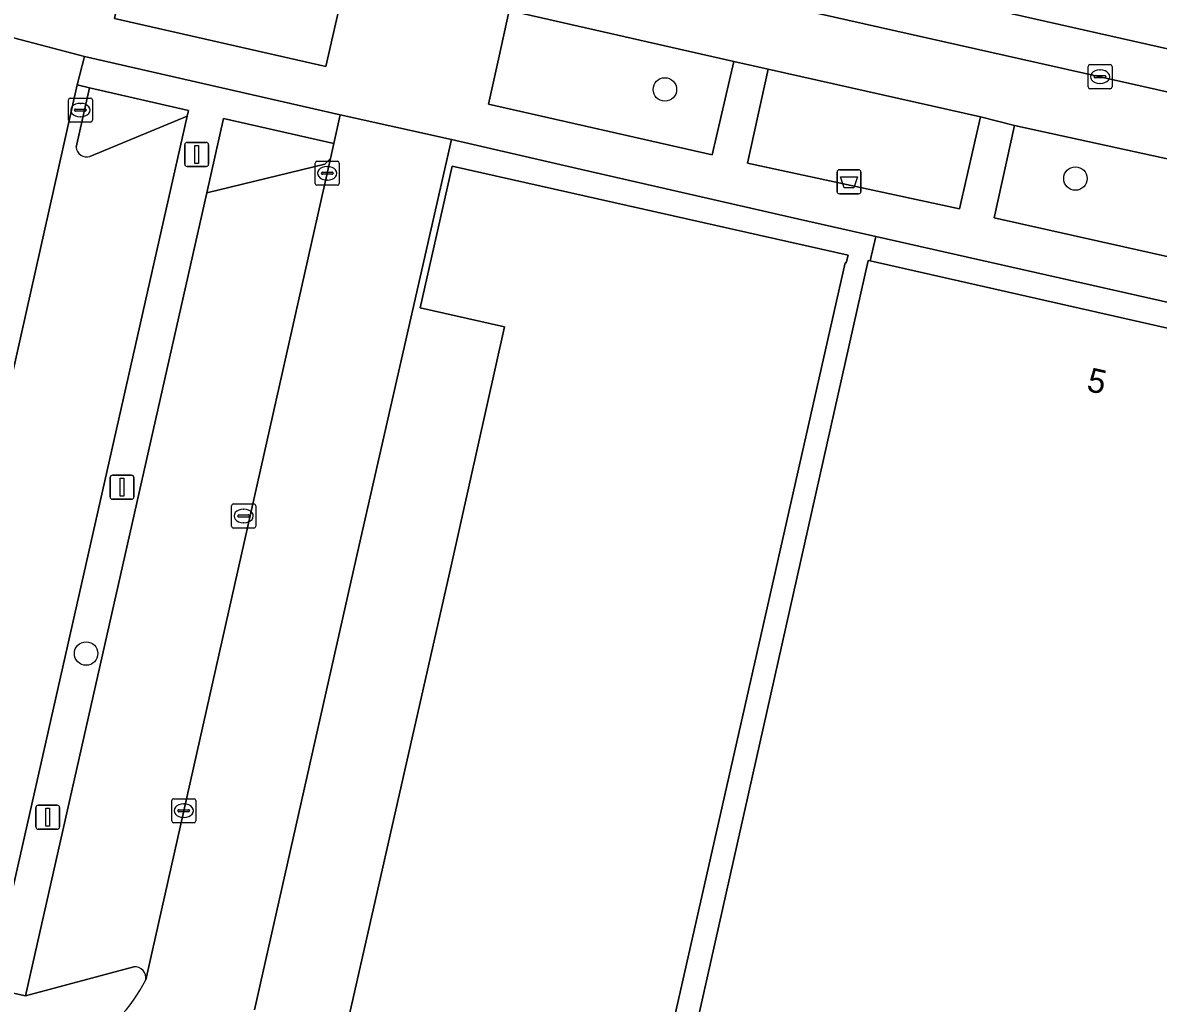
# Model space of a CAD drawing. Extents: x 161771 to 163125, y 382475 to 383179.
# Drawn here: x 162363.7 to 162410.94, y 382817.29 to 382858.08 of the extents above; entities that cross this region are included whole.
import ezdxf

# ---------------------------------------------------------------- set-up
doc = ezdxf.new("R2010")
doc.units = 0
for name, color, linetype in [('IMGEO_Afvalbak', 7, 'Continuous'), ('IMGEO_Boom', 7, 'Continuous'), ('IMGEO_Erf', 7, 'Continuous'), ('IMGEO_Groenvoorziening', 7, 'Continuous'), ('IMGEO_Kolk', 7, 'Continuous'), ('IMGEO_Lichtmast', 7, 'Continuous'), ('IMGEO_Pand', 7, 'Continuous'), ('IMGEO_Pand_nummerreeks', 7, 'Continuous'), ('IMGEO_Parkeervlak_open', 7, 'Continuous'), ('IMGEO_Rijbaan_lokaal_gesloten', 7, 'Continuous'), ('IMGEO_Rijbaan_lokaal_open', 7, 'Continuous'), ('IMGEO_Verkeerseiland_open', 7, 'Continuous'), ('IMGEO_Voetpad_open', 7, 'Continuous')]:
    doc.layers.add(name, color=color, linetype=linetype)

msp = doc.modelspace()

# ---------------------------------------------------------------- linework, layer by layer
at = {"layer": 'IMGEO_Afvalbak'}
for p, q in [((162397.574, 382851.061), (162397.574, 382851.861)), ((162397.574, 382851.861), (162397.574, 382851.061)), ((162397.674, 382851.961), (162398.464, 382851.961)), ((162398.464, 382851.961), (162397.674, 382851.961)), ((162398.564, 382851.861), (162398.564, 382851.061)), ((162398.564, 382851.061), (162398.564, 382851.861)), ((162398.464, 382850.961), (162397.674, 382850.961)), ((162397.674, 382850.961), (162398.464, 382850.961))]:
    msp.add_line(p, q, dxfattribs=at)
msp.add_lwpolyline([(162397.717, 382851.675), (162398.421, 382851.675), (162398.272, 382851.205), (162397.866, 382851.205), (162397.717, 382851.675)], dxfattribs=at)
for centre, start, end in [((162397.674, 382851.861), 90, 180), ((162397.674, 382851.861), 90, 180), ((162398.464, 382851.861), 0, 90), ((162398.464, 382851.861), 360, 90), ((162397.674, 382851.061), 180, 270), ((162397.674, 382851.061), 180, 270), ((162398.464, 382851.061), 270, 0), ((162398.464, 382851.061), 270, 0)]:
    msp.add_arc(centre, 0.1, start, end, dxfattribs=at)
at = {"layer": 'IMGEO_Boom'}
for centre in [(162390.409, 382855.304), (162407.488, 382851.596), (162366.332, 382831.836)]:
    msp.add_circle(centre, 0.489, dxfattribs=at)
at = {"layer": 'IMGEO_Erf'}
for points in [[(162390.309, 382810.062), (162398.872, 382848.19), (162398.956, 382848.171), (162399.183, 382849.193), (162395.93, 382849.927), (162386.941, 382851.98), (162381.526, 382853.218), (162377.687, 382836.351), (162373.333, 382817.01)], [(162362.501, 382805.442), (162376.753, 382814.45), (162381.514, 382835.487), (162383.737, 382845.427), (162380.23, 382846.218), (162381.561, 382852.116), (162398.029, 382848.406), (162397.956, 382848.084), (162397.916, 382848.093), (162394.404, 382832.576), (162388.22, 382805.257), (162381.031, 382806.892), (162352.312, 382788.585)]]:
    msp.add_lwpolyline(points, dxfattribs=at)
at = {"layer": 'IMGEO_Groenvoorziening'}
for points in [[(162377.187, 382860.124), (162368.357, 382862.09), (162367.516, 382858.251), (162376.303, 382856.261), (162376.704, 382858.015)], [(162393.279, 382856.462), (162383.931, 382858.59), (162383.483, 382856.557), (162383.071, 382854.688), (162392.375, 382852.586)], [(162403.535, 382854.166), (162394.707, 382856.154), (162393.853, 382852.233), (162402.672, 382850.332)], [(162413.781, 382851.878), (162404.947, 382853.806), (162404.11, 382849.957), (162412.791, 382848.025)]]:
    msp.add_lwpolyline(points, close=True, dxfattribs=at)
at = {"layer": 'IMGEO_Kolk'}
for p, q in [((162408.012, 382855.409), (162408.012, 382856.261)), ((162408.087, 382856.335), (162408.939, 382856.335)), ((162408.5, 382856.115), (162408.525, 382856.115)), ((162409.013, 382856.261), (162409.013, 382855.409)), ((162408.271, 382855.829), (162408.271, 382855.841)), ((162408.709, 382855.792), (162408.311, 382855.792)), ((162408.314, 382855.878), (162408.712, 382855.878)), ((162408.755, 382855.841), (162408.755, 382855.829)), ((162408.939, 382855.335), (162408.087, 382855.335)), ((162408.523, 382855.555), (162408.498, 382855.555)), ((162365.594, 382854.02), (162365.594, 382854.872)), ((162365.669, 382854.946), (162366.521, 382854.946)), ((162366.082, 382854.726), (162366.107, 382854.726)), ((162366.595, 382854.872), (162366.595, 382854.02)), ((162365.853, 382854.44), (162365.853, 382854.452)), ((162366.291, 382854.403), (162365.893, 382854.403)), ((162365.896, 382854.489), (162366.294, 382854.489)), ((162366.337, 382854.452), (162366.337, 382854.44)), ((162366.521, 382853.946), (162365.669, 382853.946)), ((162366.105, 382854.166), (162366.08, 382854.166)), ((162375.861, 382851.39), (162375.861, 382852.242)), ((162375.936, 382852.316), (162376.788, 382852.316)), ((162376.163, 382851.859), (162376.561, 382851.859)), ((162376.349, 382852.096), (162376.374, 382852.096)), ((162376.862, 382852.242), (162376.862, 382851.39)), ((162376.12, 382851.81), (162376.12, 382851.822)), ((162376.558, 382851.773), (162376.16, 382851.773)), ((162376.372, 382851.536), (162376.347, 382851.536)), ((162376.604, 382851.822), (162376.604, 382851.81)), ((162376.788, 382851.316), (162375.936, 382851.316)), ((162372.386, 382837.133), (162372.386, 382837.985)), ((162372.461, 382838.059), (162373.313, 382838.059)), ((162372.874, 382837.839), (162372.899, 382837.839)), ((162373.387, 382837.985), (162373.387, 382837.133)), ((162372.645, 382837.553), (162372.645, 382837.565)), ((162373.083, 382837.516), (162372.685, 382837.516)), ((162372.688, 382837.602), (162373.086, 382837.602)), ((162372.897, 382837.279), (162372.872, 382837.279)), ((162373.129, 382837.565), (162373.129, 382837.553)), ((162373.313, 382837.059), (162372.461, 382837.059)), ((162369.895, 382824.872), (162369.895, 382825.724)), ((162369.97, 382825.798), (162370.822, 382825.798)), ((162370.383, 382825.578), (162370.408, 382825.578)), ((162370.896, 382825.724), (162370.896, 382824.872)), ((162370.154, 382825.292), (162370.154, 382825.304)), ((162370.592, 382825.255), (162370.194, 382825.255)), ((162370.197, 382825.341), (162370.595, 382825.341)), ((162370.406, 382825.018), (162370.381, 382825.018)), ((162370.638, 382825.304), (162370.638, 382825.292)), ((162370.822, 382824.798), (162369.97, 382824.798))]:
    msp.add_line(p, q, dxfattribs=at)
for points in [[(162408.012, 382855.409), (162408.012, 382856.261)], [(162408.087, 382856.335), (162408.939, 382856.335)], [(162409.013, 382856.261), (162409.013, 382855.409)], [(162408.939, 382855.335), (162408.087, 382855.335)], [(162365.594, 382854.02), (162365.594, 382854.872)], [(162365.669, 382854.946), (162366.521, 382854.946)], [(162366.595, 382854.872), (162366.595, 382854.02)], [(162366.521, 382853.946), (162365.669, 382853.946)], [(162375.861, 382851.39), (162375.861, 382852.242)], [(162375.936, 382852.316), (162376.788, 382852.316)], [(162376.862, 382852.242), (162376.862, 382851.39)], [(162376.788, 382851.316), (162375.936, 382851.316)], [(162372.386, 382837.133), (162372.386, 382837.985)], [(162372.461, 382838.059), (162373.313, 382838.059)], [(162373.387, 382837.985), (162373.387, 382837.133)], [(162373.313, 382837.059), (162372.461, 382837.059)], [(162369.895, 382824.872), (162369.895, 382825.724)], [(162369.97, 382825.798), (162370.822, 382825.798)], [(162370.896, 382825.724), (162370.896, 382824.872)], [(162370.822, 382824.798), (162369.97, 382824.798)]]:
    msp.add_lwpolyline(points, dxfattribs=at)
for centre, radius, start, end in [((162408.089, 382856.259), 0.0765, 91.552, 178.448), ((162408.089, 382856.259), 0.0765, 91.552, 178.448), ((162408.937, 382856.259), 0.0765, 1.552, 88.448), ((162408.937, 382856.259), 0.0765, 1.552, 88.448), ((162408.311, 382855.838), 0.0403, 85.8775, 175.7526), ((162408.308, 382855.828), 0.0366, 178.938, 274.7102), ((162408.712, 382855.835), 0.043, 264.8664, 352.4533), ((162408.716, 382855.84), 0.0386, 1.7309, 96.639), ((162408.089, 382855.411), 0.0765, 181.552, 268.448), ((162408.089, 382855.411), 0.0765, 181.552, 268.448), ((162408.937, 382855.411), 0.0765, 271.552, 358.448), ((162408.937, 382855.411), 0.0765, 271.552, 358.448), ((162365.671, 382854.87), 0.0765, 91.552, 178.448), ((162365.671, 382854.87), 0.0765, 91.552, 178.448), ((162366.519, 382854.87), 0.0765, 1.552, 88.448), ((162366.519, 382854.87), 0.0765, 1.552, 88.448), ((162365.893, 382854.449), 0.0403, 85.8775, 175.7526), ((162365.89, 382854.439), 0.0366, 178.938, 274.7102), ((162366.294, 382854.446), 0.043, 264.8664, 352.4533), ((162366.298, 382854.451), 0.0386, 1.7309, 96.639), ((162365.671, 382854.022), 0.0765, 181.552, 268.448), ((162365.671, 382854.022), 0.0765, 181.552, 268.448), ((162366.519, 382854.022), 0.0765, 271.552, 358.448), ((162366.519, 382854.022), 0.0765, 271.552, 358.448), ((162375.938, 382852.24), 0.0765, 91.552, 178.448), ((162375.938, 382852.24), 0.0765, 91.552, 178.448), ((162376.16, 382851.819), 0.0403, 85.8775, 175.7526), ((162376.565, 382851.821), 0.0386, 1.7309, 96.639), ((162376.786, 382852.24), 0.0765, 1.552, 88.448), ((162376.786, 382852.24), 0.0765, 1.552, 88.448), ((162375.938, 382851.392), 0.0765, 181.552, 268.448), ((162375.938, 382851.392), 0.0765, 181.552, 268.448), ((162376.157, 382851.809), 0.0366, 178.938, 274.7102), ((162376.561, 382851.816), 0.043, 264.8664, 352.4533), ((162376.786, 382851.392), 0.0765, 271.552, 358.448), ((162376.786, 382851.392), 0.0765, 271.552, 358.448), ((162372.463, 382837.983), 0.0765, 91.552, 178.448), ((162372.463, 382837.983), 0.0765, 91.552, 178.448), ((162373.311, 382837.983), 0.0765, 1.552, 88.448), ((162373.311, 382837.983), 0.0765, 1.552, 88.448), ((162372.685, 382837.562), 0.0403, 85.8775, 175.7526), ((162372.682, 382837.552), 0.0366, 178.938, 274.7102), ((162373.086, 382837.559), 0.043, 264.8664, 352.4533), ((162373.09, 382837.564), 0.0386, 1.7309, 96.639), ((162372.463, 382837.135), 0.0765, 181.552, 268.448), ((162372.463, 382837.135), 0.0765, 181.552, 268.448), ((162373.311, 382837.135), 0.0765, 271.552, 358.448), ((162373.311, 382837.135), 0.0765, 271.552, 358.448), ((162369.972, 382825.722), 0.0765, 91.552, 178.448), ((162369.972, 382825.722), 0.0765, 91.552, 178.448), ((162370.82, 382825.722), 0.0765, 1.552, 88.448), ((162370.82, 382825.722), 0.0765, 1.552, 88.448), ((162370.194, 382825.301), 0.0403, 85.8775, 175.7526), ((162370.191, 382825.291), 0.0366, 178.938, 274.7102), ((162370.595, 382825.298), 0.043, 264.8664, 352.4533), ((162370.599, 382825.303), 0.0386, 1.7309, 96.639), ((162369.972, 382824.874), 0.0765, 181.552, 268.448), ((162369.972, 382824.874), 0.0765, 181.552, 268.448), ((162370.82, 382824.874), 0.0765, 271.552, 358.448), ((162370.82, 382824.874), 0.0765, 271.552, 358.448)]:
    msp.add_arc(centre, radius, start, end, dxfattribs=at)
for centre, major_axis, ratio, start_param, end_param in [((162408.499, 382855.835), (-0.387, 0.002), 0.722429, 4.712389, 7.853982), ((162408.524, 382855.835), (-0.39, 0.002), 0.717154, 1.570796, 4.712389), ((162366.081, 382854.446), (-0.387, 0.002), 0.722429, 4.712389, 7.853982), ((162366.106, 382854.446), (-0.39, 0.002), 0.717154, 1.570796, 4.712389), ((162376.348, 382851.816), (-0.387, 0.002), 0.722429, 4.712389, 7.853982), ((162376.373, 382851.816), (-0.39, 0.002), 0.717154, 1.570796, 4.712389), ((162372.873, 382837.559), (-0.387, 0.002), 0.722429, 4.712389, 7.853982), ((162372.898, 382837.559), (-0.39, 0.002), 0.717154, 1.570796, 4.712389), ((162370.382, 382825.298), (-0.387, 0.002), 0.722429, 4.712389, 7.853982), ((162370.407, 382825.298), (-0.39, 0.002), 0.717154, 1.570796, 4.712389)]:
    msp.add_ellipse(centre, major_axis=major_axis, ratio=ratio, start_param=start_param, end_param=end_param, dxfattribs=at)
at = {"layer": 'IMGEO_Lichtmast'}
for p, q in [((162370.436, 382852.198), (162370.436, 382852.998)), ((162370.436, 382852.998), (162370.436, 382852.198)), ((162370.536, 382853.098), (162371.326, 382853.098)), ((162371.326, 382853.098), (162370.536, 382853.098)), ((162371.426, 382852.998), (162371.426, 382852.198)), ((162371.426, 382852.198), (162371.426, 382852.998)), ((162371.326, 382852.098), (162370.536, 382852.098)), ((162370.536, 382852.098), (162371.326, 382852.098)), ((162367.329, 382838.354), (162367.329, 382839.154)), ((162367.329, 382839.154), (162367.329, 382838.354)), ((162367.429, 382839.254), (162368.219, 382839.254)), ((162368.219, 382839.254), (162367.429, 382839.254)), ((162368.319, 382839.154), (162368.319, 382838.354)), ((162368.319, 382838.354), (162368.319, 382839.154)), ((162368.219, 382838.254), (162367.429, 382838.254)), ((162367.429, 382838.254), (162368.219, 382838.254)), ((162364.241, 382824.628), (162364.241, 382825.428)), ((162364.241, 382825.428), (162364.241, 382824.628)), ((162364.341, 382825.528), (162365.131, 382825.528)), ((162365.131, 382825.528), (162364.341, 382825.528)), ((162365.231, 382825.428), (162365.231, 382824.628)), ((162365.231, 382824.628), (162365.231, 382825.428)), ((162365.131, 382824.528), (162364.341, 382824.528)), ((162364.341, 382824.528), (162365.131, 382824.528))]:
    msp.add_line(p, q, dxfattribs=at)
for points in [[(162370.856, 382852.973), (162371.006, 382852.973), (162371.006, 382852.223), (162370.856, 382852.223), (162370.856, 382852.973)], [(162367.749, 382839.129), (162367.899, 382839.129), (162367.899, 382838.379), (162367.749, 382838.379), (162367.749, 382839.129)], [(162364.661, 382825.403), (162364.811, 382825.403), (162364.811, 382824.653), (162364.661, 382824.653), (162364.661, 382825.403)]]:
    msp.add_lwpolyline(points, dxfattribs=at)
for centre, start, end in [((162370.536, 382852.998), 90, 180), ((162370.536, 382852.998), 90, 180), ((162371.326, 382852.998), 0, 90), ((162371.326, 382852.998), 360, 90), ((162370.536, 382852.198), 180, 270), ((162370.536, 382852.198), 180, 270), ((162371.326, 382852.198), 270, 0), ((162371.326, 382852.198), 270, 0), ((162367.429, 382839.154), 90, 180), ((162367.429, 382839.154), 90, 180), ((162368.219, 382839.154), 0, 90), ((162368.219, 382839.154), 360, 90), ((162367.429, 382838.354), 180, 270), ((162367.429, 382838.354), 180, 270), ((162368.219, 382838.354), 270, 0), ((162368.219, 382838.354), 270, 0), ((162364.341, 382825.428), 90, 180), ((162364.341, 382825.428), 90, 180), ((162365.131, 382825.428), 0, 90), ((162365.131, 382825.428), 360, 90), ((162364.341, 382824.628), 180, 270), ((162364.341, 382824.628), 180, 270), ((162365.131, 382824.628), 270, 0), ((162365.131, 382824.628), 270, 0)]:
    msp.add_arc(centre, 0.1, start, end, dxfattribs=at)
at = {"layer": 'IMGEO_Pand'}
msp.add_lwpolyline([(162352.312, 382788.585), (162381.031, 382806.892), (162388.22, 382805.257), (162394.404, 382832.576), (162397.916, 382848.093), (162397.956, 382848.084), (162398.029, 382848.406), (162381.561, 382852.116), (162380.23, 382846.218), (162383.737, 382845.427), (162381.514, 382835.487), (162376.753, 382814.45), (162362.501, 382805.442)], dxfattribs=at)
msp.add_lwpolyline([(162398.872, 382848.19), (162390.309, 382810.062), (162401.005, 382807.642), (162411.148, 382805.346), (162414.898, 382821.927), (162419.769, 382843.463), (162414.562, 382844.641), (162398.956, 382848.171)], close=True, dxfattribs=at)
at = {"layer": 'IMGEO_Parkeervlak_open'}
msp.add_lwpolyline([(162389.565, 382860.106), (162384.503, 382861.243), (162383.931, 382858.59), (162393.279, 382856.462), (162394.707, 382856.154), (162403.535, 382854.166), (162404.947, 382853.806), (162413.781, 382851.878), (162414.434, 382854.498), (162408.513, 382855.835)], close=True, dxfattribs=at)
for points in [[(162365.913, 382852.906), (162366.468, 382855.375), (162365.964, 382855.5), (162358.022, 382820.143)], [(162358.507, 382818.932), (162362.816, 382819.988), (162370.533, 382854.189), (162366.489, 382852.512)], [(162368.812, 382818.258), (162376.499, 382852.425), (162376.261, 382852.201), (162371.348, 382850.996), (162363.813, 382817.603), (162368.323, 382818.8)]]:
    msp.add_lwpolyline(points, dxfattribs=at)
for centre, radius, start, end in [((162366.367, 382852.951), 0.456, 185.6719, 285.5817), ((162368.363, 382818.344), 0.458, 349.1558, 94.9586)]:
    msp.add_arc(centre, radius, start, end, dxfattribs=at)
at = {"layer": 'IMGEO_Rijbaan_lokaal_gesloten'}
for points in [[(162355.961, 382869.489), (162390.023, 382861.801), (162484.827, 382840.431), (162495.043, 382838.141), (162521.175, 382832.265), (162522.166, 382835.638)], [(162355.49, 382867.753), (162360.776, 382866.57), (162368.939, 382864.737), (162377.77, 382862.755), (162384.503, 382861.243), (162389.565, 382860.106), (162408.513, 382855.835), (162414.434, 382854.498), (162424.143, 382852.307), (162427.483, 382851.553), (162435.807, 382849.683), (162443.573, 382847.939), (162449.427, 382846.624), (162449.545, 382846.597), (162461.036, 382844.022), (162464.519, 382843.241), (162472.182, 382841.51), (162484.501, 382838.727), (162494.736, 382836.42), (162495.975, 382836.142)], [(162521.002, 382830.522), (162521.175, 382832.265), (162495.043, 382838.141), (162484.827, 382840.431), (162390.023, 382861.801)]]:
    msp.add_lwpolyline(points, dxfattribs=at)
at = {"layer": 'IMGEO_Rijbaan_lokaal_open'}
for points in [[(162358.022, 382820.143), (162365.964, 382855.5), (162366.267, 382856.68), (162361.719, 382857.866), (162357.867, 382840.81), (162353.275, 382820.4)], [(162373.333, 382817.01), (162377.687, 382836.351), (162381.526, 382853.218), (162376.895, 382854.242), (162376.639, 382853.05), (162376.499, 382852.425), (162368.812, 382818.258)]]:
    msp.add_lwpolyline(points, dxfattribs=at)
msp.add_arc((162363.226, 382821.054), 6.247, 262.7717, 333.4097, dxfattribs=at)
at = {"layer": 'IMGEO_Verkeerseiland_open'}
for points in [[(162372.045, 382854.1), (162376.639, 382853.05), (162376.895, 382854.242), (162366.267, 382856.68), (162365.964, 382855.5), (162366.468, 382855.375), (162370.587, 382854.423), (162370.533, 382854.189), (162362.816, 382819.988), (162362.359, 382817.914), (162363.813, 382817.603), (162371.348, 382850.996)], [(162371.348, 382850.996), (162376.261, 382852.201), (162376.499, 382852.425), (162376.639, 382853.05), (162372.045, 382854.1)]]:
    msp.add_lwpolyline(points, close=True, dxfattribs=at)
for points in [[(162366.489, 382852.512), (162370.533, 382854.189), (162370.587, 382854.423), (162366.468, 382855.375), (162365.913, 382852.906)], [(162368.323, 382818.8), (162363.813, 382817.603), (162362.359, 382817.914), (162362.816, 382819.988), (162358.507, 382818.932)]]:
    msp.add_lwpolyline(points, dxfattribs=at)
for centre, radius, start, end in [((162366.367, 382852.951), 0.456, 185.6719, 285.5817), ((162368.363, 382818.344), 0.458, 349.1558, 94.9586), ((162363.226, 382821.054), 6.247, 262.7717, 333.4097)]:
    msp.add_arc(centre, radius, start, end, dxfattribs=at)
at = {"layer": 'IMGEO_Voetpad_open'}
for points in [[(162412.791, 382848.025), (162404.11, 382849.957), (162404.947, 382853.806), (162403.535, 382854.166), (162402.672, 382850.332), (162393.853, 382852.233), (162394.707, 382856.154), (162393.279, 382856.462), (162392.375, 382852.586), (162383.071, 382854.688), (162383.483, 382856.557), (162383.931, 382858.59), (162384.503, 382861.243), (162377.77, 382862.755), (162377.187, 382860.124), (162376.704, 382858.015), (162376.303, 382856.261), (162367.516, 382858.251), (162368.357, 382862.09), (162368.939, 382864.737), (162360.776, 382866.57)], [(162361.719, 382857.866), (162366.267, 382856.68), (162376.895, 382854.242), (162381.526, 382853.218), (162386.941, 382851.98), (162395.93, 382849.927), (162399.183, 382849.193), (162496.113, 382827.334), (162495.87, 382826.244), (162495.517, 382824.667), (162494.91, 382822.004), (162504.743, 382819.885), (162505.223, 382822.13), (162505.365, 382822.78), (162497.034, 382824.601), (162499.414, 382835.372), (162496.702, 382835.984)]]:
    msp.add_lwpolyline(points, dxfattribs=at)
msp.add_lwpolyline([(162399.183, 382849.193), (162398.956, 382848.171), (162414.562, 382844.641), (162419.769, 382843.463), (162420.058, 382843.397), (162435.348, 382839.938), (162438.995, 382839.113), (162443.249, 382838.15), (162446.684, 382837.373), (162459.976, 382834.366), (162463.676, 382833.529), (162470.704, 382831.938), (162475.648, 382830.819), (162482.56, 382829.256), (162487.066, 382828.236), (162495.87, 382826.244), (162496.113, 382827.334)], close=True, dxfattribs=at)

# ---------------------------------------------------------------- texts
at = {"layer": 'IMGEO_Pand_nummerreeks'}
msp.add_text('5', height=1, rotation=347.21, dxfattribs=at).set_placement((162407.915, 382842.772))

doc.saveas('drawing.dxf')
